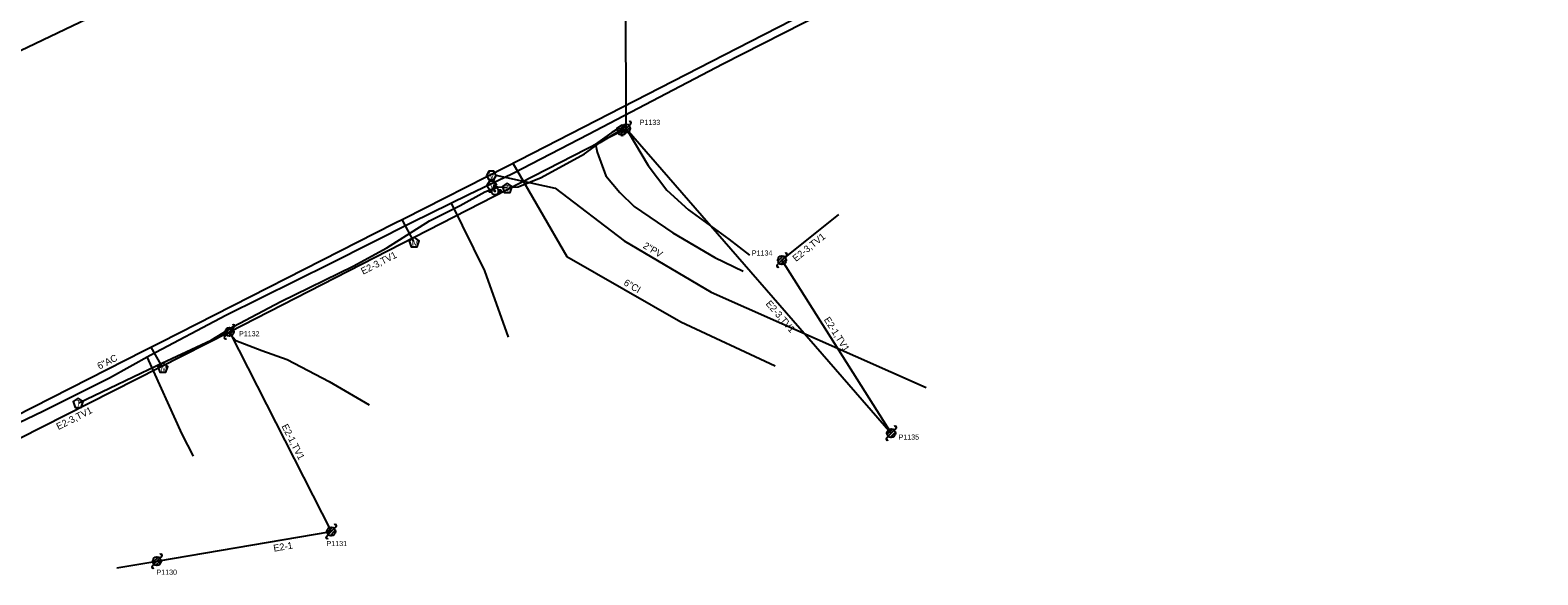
# Model space of a CAD drawing. Extents: x 1614474 to 1865144, y 1098877 to 1212550.
# Drawn here: x 1805564 to 1806444, y 1188676 to 1188994 of the extents above; entities that cross this region are included whole.
import ezdxf

# ---------------------------------------------------------------- set-up
doc = ezdxf.new("R2010")
doc.units = 0
for name, color, linetype in [('BFUSER_FIBERSPAN', 7, 'Continuous'), ('RD_EX_SU_Elec', 7, 'Continuous'), ('RD_EX_SU_Gas', 7, 'Continuous'), ('RD_EX_SU_H2O', 7, 'Continuous'), ('RD_EX_SU_Ovhd', 7, 'Continuous'), ('RD_EX_SU_Pole', 7, 'Continuous'), ('RD_EX_SU_Telecom', 7, 'Continuous'), ('RD_EX_SU_TX_H2O', 7, 'Continuous'), ('RD_EX_SU_TX_Pole', 7, 'Continuous')]:
    doc.layers.add(name, color=color, linetype=linetype)

# ---------------------------------------------------------------- blocks, each defined once
blk = doc.blocks.new('SUE_WM')
at = {"layer": 'RD_EX_SU_H2O'}
blk.add_lwpolyline([(0, 3.05), (-2.9, 0.94), (-1.79, -2.47), (1.79, -2.47), (2.9, 0.94)], close=True, dxfattribs=at)
blk.add_text('M', height=3.75, dxfattribs=at).set_placement((-1.43, -1.88))
blk = doc.blocks.new('SUE_WV')
at = {"layer": 'RD_EX_SU_H2O'}
blk.add_lwpolyline([(2.89, 0), (1.44, 2.5), (-1.44, 2.5), (-2.89, 0), (-1.44, -2.5), (1.44, -2.5)], close=True, dxfattribs=at)
blk.add_text('V', height=3.75, dxfattribs=at).set_placement((-1.43, -1.88))
blk = doc.blocks.new('SUE_WFH')
at = {"layer": 'RD_EX_SU_H2O'}
for p, q in [((-2.01, 0.6), (-3.65, 0.6)), ((-3.65, 0.6), (-3.65, -0.45)), ((-0.48, 3.38), (-0.48, 2.04)), ((0.57, 3.38), (-0.48, 3.38)), ((0.57, 2.02), (0.57, 3.38)), ((3.7, 0.6), (2.01, 0.6)), ((3.7, -0.45), (3.7, 0.6)), ((-3.65, -0.45), (-2.05, -0.45)), ((2.05, -0.45), (3.7, -0.45))]:
    blk.add_line(p, q, dxfattribs=at)
for radius in [2.1, 0.263]:
    blk.add_circle((0, 0), radius, dxfattribs=at)
for start, end in [(163.3387, 192.31502), (74.24552, 103.21276), (347.68498, 16.6613)]:
    blk.add_arc((0, 0), 2.1, start, end, dxfattribs=at)
blk = doc.blocks.new('SUE_TPP')
at = {"layer": 'RD_EX_SU_Telecom'}
blk.add_lwpolyline([(0, 3), (-2.85, 0.93), (-1.76, -2.43), (1.76, -2.43), (2.85, 0.93)], close=True, dxfattribs=at)
blk.add_text('T', height=3.75, dxfattribs=at).set_placement((-1.25, -1.88))
blk = doc.blocks.new('SUE_PP')
at = {"layer": 'RD_EX_SU_Pole'}
for p, q in [((-2.41, -0.65), (0.65, 2.41)), ((-1.77, -1.77), (1.77, 1.77)), ((-0.65, -2.41), (2.41, 0.65)), ((1.77, 1.77), (2.83, 2.83)), ((-2.83, -2.83), (-1.77, -1.77))]:
    blk.add_line(p, q, dxfattribs=at)
blk.add_circle((0, 0), 2.5, dxfattribs=at)
for centre, start, end in [((2.3, 3.36), 315, 135), ((-2.3, -3.36), 135, 315)]:
    blk.add_arc(centre, 0.75, start, end, dxfattribs=at)

msp = doc.modelspace()

# ---------------------------------------------------------------- linework, layer by layer
at = {"layer": 'BFUSER_FIBERSPAN'}
msp.add_lwpolyline([(1805197.46, 1188809.61), (1805749.12, 1189073.42), (1806586.79, 1189481.27), (1806835.69, 1189614.82), (1806952.47, 1189678.93), (1807117.17, 1189761.14), (1807308.95, 1189843.2), (1807472.89, 1189903.24), (1807685.62, 1189971.73), (1807989.14, 1190041.59), (1808242.55, 1190085.58)], dxfattribs=at)
at = {"layer": 'RD_EX_SU_Elec'}
msp.add_lwpolyline([(1805679.62, 1188817.13), (1805683.79, 1188812.56), (1805699.02, 1188806.79), (1805713.65, 1188801.46), (1805738.26, 1188788.73), (1805761.6, 1188775.13)], dxfattribs=at)
at = {"layer": 'RD_EX_SU_Gas'}
for points in [[(1805519.83, 1188746.82), (1805571.18, 1188771.46), (1805609.95, 1188790.89), (1805633.8, 1188804.08), (1805677.92, 1188827.32), (1805739.22, 1188857.67), (1805786.7, 1188881.61), (1805819.48, 1188897.77), (1805845.17, 1188910.05), (1805889.67, 1188933.06), (1805968.04, 1188974.12), (1806085.1, 1189033.92), (1806231.51, 1189108.36), (1806313.31, 1189147.39), (1806367.33, 1189176.29), (1806451.23, 1189217.82), (1806558.55, 1189273.2)], [(1805809.41, 1188892.81), (1805828.95, 1188853.31), (1805842.72, 1188814.54)], [(1805631.87, 1188803.01), (1805652.15, 1188757.87), (1805658.77, 1188745.17)]]:
    msp.add_lwpolyline(points, dxfattribs=at)
at = {"layer": 'RD_EX_SU_H2O'}
for p, q in [((1805639.9, 1188811.62), (1805775.94, 1188880.82)), ((1805775.94, 1188880.82), (1805782.03, 1188883.82)), ((1805780.67, 1188883.15), (1805787.52, 1188870.33)), ((1805630.35, 1188806.69), (1805639.9, 1188811.62)), ((1805640.89, 1188797.13), (1805634.33, 1188808.74)), ((1805529.18, 1188755.33), (1805630.35, 1188806.69))]:
    msp.add_line(p, q, dxfattribs=at)
msp.add_lwpolyline([(1805782.03, 1188883.82), (1805841.65, 1188914.15), (1805983.98, 1188987.19), (1806081.53, 1189037.29)], dxfattribs=at)
at = {"layer": 'RD_EX_SU_Ovhd'}
for p, q in [((1805911.49, 1188936.41), (1805911.29, 1189187.79)), ((1805680.08, 1188817.72), (1805911.49, 1188936.41)), ((1805911.49, 1188936.41), (1806066.27, 1188758.51)), ((1806002.51, 1188859.54), (1806035.76, 1188886.26)), ((1806002.51, 1188859.54), (1806066.27, 1188758.51)), ((1805504.4, 1188728.57), (1805680.08, 1188817.72)), ((1805680.08, 1188817.72), (1805739.41, 1188701.1)), ((1805637.73, 1188683.81), (1805739.41, 1188701.1)), ((1805614.38, 1188679.84), (1805637.73, 1188683.81))]:
    msp.add_line(p, q, dxfattribs=at)
at = {"layer": 'RD_EX_SU_Pole'}
for p, q in [((1805908.67, 1188933.58), (1805909.73, 1188934.64)), ((1805909.08, 1188935.76), (1805912.14, 1188938.82)), ((1805909.73, 1188934.64), (1805913.26, 1188938.18)), ((1805910.85, 1188933.99), (1805913.91, 1188937.06)), ((1805913.26, 1188938.18), (1805914.32, 1188939.24)), ((1806000.09, 1188858.9), (1806003.15, 1188861.96)), ((1806000.74, 1188857.78), (1806004.27, 1188861.31)), ((1806004.27, 1188861.31), (1806005.34, 1188862.37)), ((1805999.68, 1188856.71), (1806000.74, 1188857.78)), ((1806001.86, 1188857.13), (1806004.92, 1188860.19)), ((1805677.66, 1188817.08), (1805680.72, 1188820.14)), ((1805678.31, 1188815.96), (1805681.84, 1188819.49)), ((1805679.43, 1188815.31), (1805682.49, 1188818.37)), ((1805681.84, 1188819.49), (1805682.9, 1188820.55)), ((1805677.25, 1188814.89), (1805678.31, 1188815.96)), ((1805736.99, 1188700.46), (1805740.06, 1188703.52)), ((1805737.64, 1188699.34), (1805741.18, 1188702.87)), ((1805741.18, 1188702.87), (1805742.24, 1188703.93)), ((1805736.58, 1188698.28), (1805737.64, 1188699.34)), ((1805738.76, 1188698.69), (1805741.82, 1188701.75)), ((1805635.32, 1188683.16), (1805638.38, 1188686.23)), ((1805635.97, 1188682.04), (1805639.5, 1188685.58)), ((1805637.09, 1188681.4), (1805640.15, 1188684.46)), ((1805639.5, 1188685.58), (1805640.56, 1188686.64)), ((1805634.91, 1188680.98), (1805635.97, 1188682.04))]:
    msp.add_line(p, q, dxfattribs=at)
for centre in [(1805911.49, 1188936.41), (1806002.51, 1188859.54), (1805680.08, 1188817.72), (1805739.41, 1188701.1), (1805637.73, 1188683.81)]:
    msp.add_circle(centre, 2.5, dxfattribs=at)
for centre, start, end in [((1805913.79, 1188939.77), 315, 135), ((1805909.2, 1188933.05), 135, 315), ((1806004.81, 1188862.9), 315, 135), ((1806000.21, 1188856.18), 135, 315), ((1805682.37, 1188821.08), 315, 135), ((1805677.78, 1188814.36), 135, 315), ((1805741.71, 1188704.46), 315, 135), ((1805737.11, 1188697.75), 135, 315), ((1805640.03, 1188687.17), 315, 135), ((1805635.44, 1188680.45), 135, 315)]:
    msp.add_arc(centre, 0.75, start, end, dxfattribs=at)
at = {"layer": 'RD_EX_SU_Telecom'}
for points in [[(1805843.29, 1188902.07), (1805848.63, 1188902.23), (1805861.96, 1188907.85), (1805887.24, 1188921.52), (1805896.43, 1188928.1), (1805908.57, 1188935.53)], [(1805908.86, 1188936.19), (1805906.73, 1188936.12), (1805903.14, 1188934.01), (1805893.6, 1188927.26), (1805894.74, 1188922.63), (1805899.65, 1188908.83), (1805907.8, 1188898.98), (1805916.2, 1188890.8), (1805938.71, 1188875.38), (1805963.41, 1188861.16), (1805979.89, 1188853.01)], [(1805912.22, 1188936.02), (1805912.64, 1188934.47), (1805924.36, 1188914.7), (1805935.3, 1188900.45), (1805947.98, 1188888.83), (1805971.43, 1188871.79), (1805983.55, 1188862.37)], [(1805592.19, 1188776.18), (1805610.07, 1188784.81), (1805637.71, 1188798.12), (1805669.29, 1188812.87), (1805682.38, 1188820.86), (1805710.11, 1188835.41), (1805752.32, 1188856.01), (1805771.83, 1188866.64), (1805796.78, 1188882.47), (1805814.78, 1188891.43), (1805829.15, 1188899.3), (1805836.62, 1188902.29), (1805841.95, 1188901.88)]]:
    msp.add_lwpolyline(points, dxfattribs=at)
at = {"layer": 'RD_EX_SU_TX_H2O'}
for p, q in [((1805845.42, 1188916.09), (1805876.98, 1188861.71)), ((1805835.52, 1188909.19), (1805870.13, 1188901.47)), ((1805870.13, 1188901.47), (1805910.39, 1188870.89)), ((1805910.39, 1188870.89), (1805961.2, 1188840.78)), ((1805876.98, 1188861.71), (1805943.48, 1188823.52)), ((1805961.2, 1188840.78), (1806086.75, 1188785.27)), ((1805943.48, 1188823.52), (1805998.6, 1188797.88))]:
    msp.add_line(p, q, dxfattribs=at)

# ---------------------------------------------------------------- block references
at = {"layer": 'RD_EX_SU_H2O'}
for name, p in [('SUE_WV', (1805832.89, 1188909.01)), ('SUE_WV', (1805833.16, 1188903.18)), ('SUE_WFH', (1805834.99, 1188899.76)), ('SUE_WM', (1805787.87, 1188869.79)), ('SUE_WM', (1805641.16, 1188796.58))]:
    msp.add_blockref(name, p, dxfattribs=at)
at = {"layer": 'RD_EX_SU_Pole'}
msp.add_blockref('SUE_PP', (1806066.27, 1188758.51), dxfattribs=at)
at = {"layer": 'RD_EX_SU_Telecom'}
for p in [(1805908.97, 1188935.56), (1805842.2, 1188901.53), (1805591.77, 1188776.02)]:
    msp.add_blockref('SUE_TPP', p, dxfattribs=at)

# ---------------------------------------------------------------- texts
at = {"layer": 'RD_EX_SU_Ovhd'}
for s, rotation, p in [('E2-3,TV1', 38.78688, (1806010.68, 1188858.41)), ('E2-3,TV1', 27.15171, (1805758.03, 1188850.96)), ('E2-3,TV1', 311.02442, (1805992.75, 1188833.87)), ('E2-1,TV1', 302.25692, (1806026.8, 1188824.8)), ('E2-3,TV1', 26.90747, (1805580.24, 1188760.33)), ('E2-1,TV1', 296.96596, (1805710.35, 1188762.63)), ('E2-1', 9.6521, (1805706.04, 1188689.34))]:
    msp.add_text(s, height=4, rotation=rotation, dxfattribs=at).set_placement(p)
at = {"layer": 'RD_EX_SU_TX_H2O'}
for s, rotation, p in [('2"PV', 329.35196, (1805921.01, 1188866.91)), ('6"CI', 330.13767, (1805909.74, 1188845.21)), ('6"AC', 26.91155, (1805604.12, 1188795.61))]:
    msp.add_text(s, height=4, rotation=rotation, dxfattribs=at).set_placement(p)
at = {"layer": 'RD_EX_SU_TX_Pole'}
for s, p in [('P1133', (1805919.5, 1188938.47)), ('P1134', (1805984.93, 1188862.18)), ('P1132', (1805685.63, 1188815.07)), ('P1135', (1806070.55, 1188754.75)), ('P1131', (1805736.7, 1188692.62)), ('P1130', (1805637.45, 1188675.88))]:
    msp.add_text(s, height=3, dxfattribs=at).set_placement(p)

doc.saveas('drawing.dxf')
